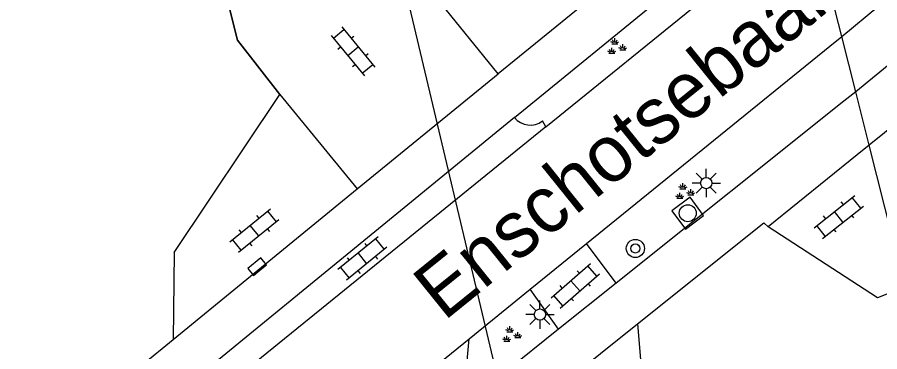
# Model space of a CAD drawing. Extents: x 135999 to 138000, y 396000 to 398501.
# Drawn here: x 136878.01 to 136916.12, y 398338.85 to 398353.62 of the extents above; entities that cross this region are included whole.
import ezdxf

# ---------------------------------------------------------------- set-up
doc = ezdxf.new("R2010")
doc.units = 0
for name, color, linetype in [('gg-afsc-hekwerk', 7, 'Continuous'), ('gg-afsc-muur', 7, 'Continuous'), ('gg-afsc-muur niveau 01', 7, 'Continuous'), ('gg-anno-openbare ruimte label', 7, 'Continuous'), ('gg-knt-bovenkant onderkant talud', 7, 'Continuous'), ('gg-knt-verharding', 7, 'Continuous'), ('gg-knt-verharding nz', 7, 'Continuous'), ('gg-kwrk-duiker nz buis', 7, 'Continuous'), ('gt-grn-weggrens', 7, 'Continuous'), ('gt-symb-boom', 7, 'Continuous'), ('gt-symb-groenvak', 7, 'Continuous'), ('gt-symb-klinker verharding', 7, 'Continuous'), ('gt-symb-kolk', 7, 'Continuous'), ('gt-symb-lichtmast', 7, 'Continuous'), ('gt-symb-rioolschacht', 7, 'Continuous')]:
    doc.layers.add(name, color=color, linetype=linetype)

# ---------------------------------------------------------------- blocks, each defined once
blk = doc.blocks.new('gt0-KL1')
at = {"layer": 'gt-symb-klinker verharding'}
for p, q in [((-0.5, 0.3), (-0.5, 0.45)), ((0.5, 0.3), (0.5, 0.45)), ((-1.15, 0.3), (1.15, 0.3)), ((-1, -0.3), (-1, 0.3)), ((0, -0.3), (0, 0.3)), ((1, -0.3), (1, 0.3)), ((-1.15, -0.3), (1.15, -0.3)), ((-0.5, -0.45), (-0.5, -0.3)), ((0.5, -0.45), (0.5, -0.3))]:
    blk.add_line(p, q, dxfattribs=at)
blk = doc.blocks.new('gt0-KOLK')
at = {"layer": 'gt-symb-kolk'}
blk.add_lwpolyline([(0, 0), (0.375, 0), (0.375, 0.4), (-0.375, 0.4), (-0.375, 0), (0, 0)], dxfattribs=at)
blk = doc.blocks.new('gt0-GRVAK')
at = {"layer": 'gt-symb-groenvak'}
for p, q in [((-0.047, 0.214), (-0.047, 0.393)), ((-0.11, 0.189), (-0.228, 0.24)), ((-0.182, 0.153), (0.088, 0.153)), ((-0.091, 0.211), (-0.156, 0.322)), ((-0.004, 0.211), (0.061, 0.322)), ((0.015, 0.189), (0.133, 0.24)), ((0.262, -0.052), (0.197, 0.059)), ((0.305, -0.049), (0.305, 0.13)), ((0.349, -0.052), (0.414, 0.059)), ((-0.245, -0.228), (-0.363, -0.177)), ((-0.318, -0.264), (-0.047, -0.264)), ((-0.226, -0.206), (-0.291, -0.095)), ((-0.183, -0.203), (-0.183, -0.024)), ((-0.139, -0.206), (-0.074, -0.095)), ((-0.12, -0.228), (-0.002, -0.177)), ((0.243, -0.074), (0.125, -0.023)), ((0.17, -0.11), (0.441, -0.11)), ((0.368, -0.074), (0.486, -0.023))]:
    blk.add_line(p, q, dxfattribs=at)
blk = doc.blocks.new('gt0-LMAST')
at = {"layer": 'gt-symb-lichtmast'}
for p, q in [((-0.182, 0.173), (-0.447, 0.438)), ((-0.005, 0.246), (-0.005, 0.621)), ((0.172, 0.173), (0.437, 0.438)), ((-0.255, -0.004), (-0.63, -0.004)), ((-0.182, -0.181), (-0.447, -0.446)), ((-0.005, -0.254), (-0.005, -0.629)), ((0.437, -0.446), (0.172, -0.181)), ((0.245, -0.004), (0.62, -0.004))]:
    blk.add_line(p, q, dxfattribs=at)
blk.add_circle((-0.005, -0.004), 0.25, dxfattribs=at)
blk = doc.blocks.new('gt0-BOOM')
at = {"layer": 'gt-symb-boom'}
for radius in [0.4, 0.2]:
    blk.add_circle((0, 0), radius, dxfattribs=at)
blk = doc.blocks.new('gt0-RS')
at = {"layer": 'gt-symb-rioolschacht'}
blk.add_lwpolyline([(-0.5, -0.5), (0.5, -0.5), (0.5, 0.5), (-0.5, 0.5)], close=True, dxfattribs=at)
blk.add_circle((0, 0), 0.375, dxfattribs=at)

msp = doc.modelspace()

# ---------------------------------------------------------------- linework, layer by layer
at = {"layer": 'gg-afsc-hekwerk'}
msp.add_lwpolyline([(136887.399, 398353.953), (136887.742, 398352.611), (136889.62, 398350.218)], dxfattribs=at)
at = {"layer": 'gg-afsc-muur'}
msp.add_lwpolyline([(136889.62, 398350.218), (136887.742, 398352.611), (136887.399, 398353.953), (136879.912, 398383.202)], dxfattribs=at)
at = {"layer": 'gg-afsc-muur niveau 01'}
for p, q in [((136914.44, 398352.777), (136913.056, 398358.263)), ((136915.056, 398350.337), (136914.44, 398352.777)), ((136915.651, 398347.977), (136915.056, 398350.337)), ((136916.68, 398343.9), (136915.651, 398347.977))]:
    msp.add_line(p, q, dxfattribs=at)
at = {"layer": 'gg-knt-bovenkant onderkant talud'}
msp.add_lwpolyline([(136905.418, 398340.09), (136905.917, 398334.125), (136906.716, 398331.106)], dxfattribs=at)
at = {"layer": 'gg-knt-verharding'}
for p, q in [((136901.365, 398348.791), (136912.536, 398357.843)), ((136899.255, 398351.12), (136895.22, 398356.13)), ((136903.164, 398343.631), (136913.92, 398352.349)), ((136893.031, 398346.04), (136899.255, 398351.12)), ((136889.62, 398350.218), (136893.031, 398346.04)), ((136914.533, 398349.914), (136904.466, 398341.876)), ((136899.982, 398349.197), (136884.201, 398336.3)), ((136901.365, 398348.791), (136901.216, 398349.048)), ((136901.365, 398348.791), (136884.506, 398335.129)), ((136915.128, 398347.554), (136911.191, 398344.365)), ((136884.898, 398339.4), (136893.031, 398346.04)), ((136905.418, 398340.09), (136910.99, 398344.553)), ((136911.191, 398344.365), (136910.99, 398344.553)), ((136900.674, 398341.613), (136903.164, 398343.631)), ((136904.466, 398341.876), (136903.164, 398343.631)), ((136884.943, 398343.234), (136884.898, 398339.4)), ((136897.977, 398339.427), (136900.674, 398341.613)), ((136901.927, 398339.849), (136900.674, 398341.613)), ((136904.466, 398341.876), (136901.927, 398339.849)), ((136901.927, 398339.849), (136897.714, 398336.486)), ((136887.074, 398330.572), (136897.977, 398339.427)), ((136897.714, 398336.486), (136897.977, 398339.427))]:
    msp.add_line(p, q, dxfattribs=at)
for points in [[(136911.62, 398361.478), (136909.45, 398359.53), (136904.84, 398355.68), (136899.255, 398351.12)], [(136899.982, 398349.197), (136906.768, 398354.75), (136910.77, 398358.08), (136912.162, 398359.325)], [(136916.656, 398341.487), (136916.024, 398341.241), (136911.191, 398344.365)], [(136896.511, 398333.049), (136898.953, 398334.912), (136905.418, 398340.09)], [(136804.8, 398260.22), (136810.24, 398266), (136841.78, 398300.86), (136848.38, 398307.96), (136855.52, 398315.01), (136862.97, 398321.5), (136884.898, 398339.4)]]:
    msp.add_lwpolyline(points, dxfattribs=at)
msp.add_arc((136900.674, 398349.746), 0.884, 218.4362, 307.794, dxfattribs=at)
at = {"layer": 'gg-knt-verharding nz'}
for p, q in [((136914.44, 398352.777), (136916.082, 398354.121)), ((136913.92, 398352.349), (136914.44, 398352.777)), ((136916.7, 398351.667), (136915.056, 398350.337)), ((136915.056, 398350.337), (136914.533, 398349.914)), ((136917.294, 398349.309), (136915.651, 398347.977)), ((136915.651, 398347.977), (136915.128, 398347.554))]:
    msp.add_line(p, q, dxfattribs=at)
at = {"layer": 'gg-kwrk-duiker nz buis'}
msp.add_lwpolyline([(136894.311, 398358.41), (136900.191, 398333.644), (136906.428, 398310.07)], dxfattribs=at)
at = {"layer": 'gt-grn-weggrens'}
msp.add_line((136884.943, 398343.234), (136889.62, 398350.218), dxfattribs=at)

# ---------------------------------------------------------------- block references
at = {"layer": 'gt-symb-boom'}
msp.add_blockref('gt0-BOOM', (136905.322, 398343.413), dxfattribs=at)
at = {"layer": 'gt-symb-groenvak'}
for p in [(136904.463, 398352.301), (136907.47, 398345.898), (136899.823, 398339.587)]:
    msp.add_blockref('gt0-GRVAK', p, dxfattribs=at)
at = {"layer": 'gt-symb-klinker verharding'}
for p, rotation in [((136892.849, 398352.12), -50.355825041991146), ((136914.304, 398344.807), 38.17653760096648), ((136888.494, 398344.201), 38.99099404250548), ((136893.26, 398342.973), -140.88391083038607), ((136902.668, 398341.763), 41.14819511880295)]:
    msp.add_blockref('gt0-KL1', p, dxfattribs=dict(at, rotation=rotation))
at = {"layer": 'gt-symb-kolk', "rotation": 38.5434627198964}
msp.add_blockref('gt0-KOLK', (136888.737, 398342.453), dxfattribs=at)
at = {"layer": 'gt-symb-lichtmast'}
for p in [(136908.458, 398346.306), (136901.112, 398340.497)]:
    msp.add_blockref('gt0-LMAST', p, dxfattribs=at)
at = {"layer": 'gt-symb-rioolschacht', "rotation": -53.256203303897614}
msp.add_blockref('gt0-RS', (136907.638, 398344.972), dxfattribs=at)

# ---------------------------------------------------------------- texts
at = {"layer": 'gg-anno-openbare ruimte label'}
msp.add_text('Enschotsebaan', height=2.5, rotation=38.9, dxfattribs=at).set_placement((136896.862, 398340.176))

doc.saveas('drawing.dxf')
